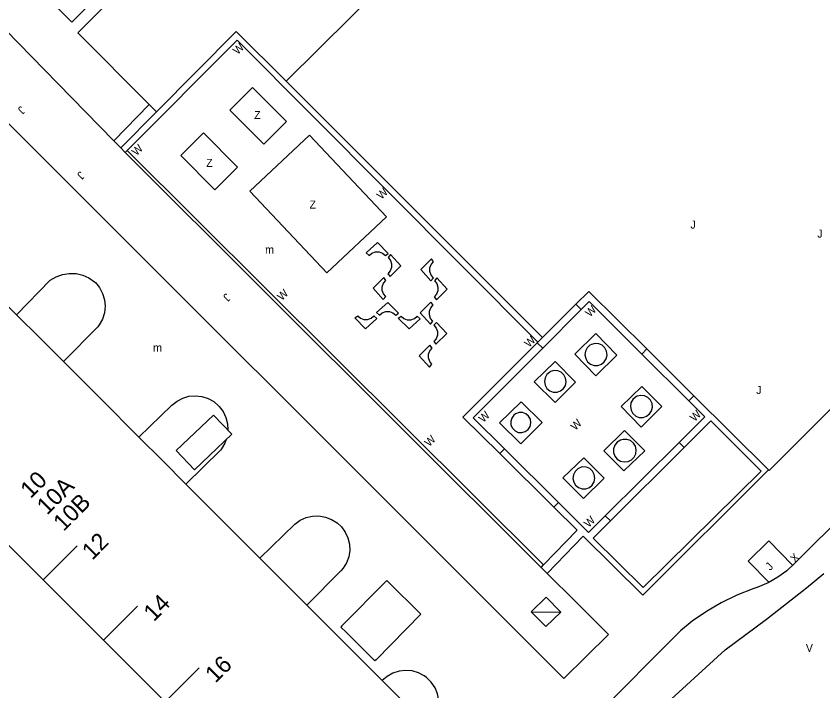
# Model space of a CAD drawing. Extents: x 134999 to 136502, y 457398 to 459002.
# Drawn here: x 136132.9 to 136183.2, y 458611.4 to 458653.5 of the extents above; entities that cross this region are included whole.
import ezdxf

# ---------------------------------------------------------------- set-up
doc = ezdxf.new("R2010")
doc.units = 0
for name, color, linetype in [('RI_DGTB_15', 7, 'Continuous'), ('RI_DGTB_18', 7, 'Continuous'), ('RI_DGTB_3', 7, 'Continuous'), ('RI_DGTB_30', 7, 'Continuous'), ('RI_DGTB_31', 7, 'Continuous'), ('RI_DGTB_32', 7, 'Continuous'), ('RI_DGTB_36', 7, 'Continuous'), ('RI_DGTB_43', 7, 'Continuous'), ('RI_DGTB_53', 7, 'Continuous'), ('RI_DGTB_54', 7, 'Continuous'), ('RI_DGTB_55', 7, 'Continuous'), ('RI_DGTB_6', 7, 'Continuous')]:
    doc.layers.add(name, color=color, linetype=linetype)

msp = doc.modelspace()

# ---------------------------------------------------------------- linework, layer by layer
at = {"layer": 'RI_DGTB_15'}
for p, q in [((136134.542, 458618.365), (136136.661, 458620.49)), ((136138.317, 458614.603), (136140.436, 458616.728)), ((136142.164, 458610.766), (136144.283, 458612.891))]:
    msp.add_line(p, q, dxfattribs=at)
at = {"layer": 'RI_DGTB_18'}
msp.add_lwpolyline([(136149.708, 458649.485), (136172.145, 458671.709), (136192.255, 458651.715), (136197.32, 458656.78)], dxfattribs=at)
at = {"layer": 'RI_DGTB_3'}
for p, q in [((136130.52, 458637.276), (136132.885, 458634.912)), ((136132.885, 458634.912), (136134.346, 458633.452)), ((136135.806, 458631.991), (136134.346, 458633.452)), ((136135.806, 458631.991), (136138.16, 458629.638)), ((136140.513, 458627.284), (136138.16, 458629.638)), ((136140.513, 458627.284), (136141.986, 458625.812)), ((136141.986, 458625.812), (136143.459, 458624.339)), ((136143.459, 458624.339), (136145.745, 458622.053)), ((136130.708, 458622.186), (136134.542, 458618.365)), ((136145.745, 458622.053), (136148.069, 458619.728)), ((136148.069, 458619.728), (136149.54, 458618.256)), ((136134.542, 458618.365), (136138.315, 458614.601)), ((136149.54, 458618.256), (136151.012, 458616.785)), ((136151.012, 458616.785), (136153.364, 458614.434)), ((136138.315, 458614.601), (136142.106, 458610.822)), ((136153.364, 458614.434), (136155.715, 458612.083)), ((136155.715, 458612.083), (136157.182, 458610.616))]:
    msp.add_line(p, q, dxfattribs=at)
at = {"layer": 'RI_DGTB_30'}
for points in [[(136165.926, 458615.451), (136166.852, 458616.363), (136165.94, 458617.289), (136165.014, 458616.377), (136165.926, 458615.451)], [(136165.014, 458616.377), (136166.852, 458616.363)]]:
    msp.add_lwpolyline(points, dxfattribs=at)
at = {"layer": 'RI_DGTB_32'}
for p, q in [((136167.807, 458635.57), (136165.727, 458633.498)), ((136165.729, 458632.833), (136168.137, 458635.241)), ((136165.389, 458633.17), (136165.421, 458633.202)), ((136172.23, 458632.778), (136175.175, 458629.854)), ((136174.86, 458629.535), (136171.918, 458632.464)), ((136174.252, 458626.941), (136169.632, 458622.368)), ((136163.045, 458626.248), (136166.423, 458622.908)), ((136163.342, 458626.543), (136166.708, 458623.191)), ((136174.561, 458626.633), (136169.955, 458622.047))]:
    msp.add_line(p, q, dxfattribs=at)
for points in [[(136154.714, 458638.771), (136154.898, 458638.618), (136155.071, 458638.759), (136155.287, 458638.836), (136155.516, 458638.834), (136155.731, 458638.754), (136155.906, 458638.606), (136156.084, 458638.745), (136155.416, 458639.414), (136154.714, 458638.771)], [(136156.069, 458637.475), (136156.208, 458637.297), (136156.877, 458637.965), (136156.234, 458638.667), (136156.081, 458638.483), (136156.225, 458638.305), (136156.3, 458638.088), (136156.296, 458637.859), (136156.214, 458637.645), (136156.069, 458637.475)], [(136158.112, 458637.736), (136158.755, 458637.034), (136158.908, 458637.218), (136158.767, 458637.391), (136158.69, 458637.607), (136158.692, 458637.836), (136158.772, 458638.051), (136158.92, 458638.226), (136158.781, 458638.404), (136158.112, 458637.736)], [(136155.137, 458636.565), (136155.78, 458635.863), (136155.933, 458636.047), (136155.792, 458636.22), (136155.715, 458636.436), (136155.717, 458636.665), (136155.797, 458636.88), (136155.945, 458637.055), (136155.806, 458637.233), (136155.137, 458636.565)], [(136158.96, 458636.027), (136159.099, 458635.849), (136159.768, 458636.517), (136159.125, 458637.219), (136158.972, 458637.035), (136159.116, 458636.857), (136159.191, 458636.64), (136159.187, 458636.411), (136159.105, 458636.197), (136158.96, 458636.027)], [(136155.361, 458635.045), (136155.545, 458634.892), (136155.718, 458635.033), (136155.934, 458635.11), (136156.163, 458635.108), (136156.378, 458635.028), (136156.553, 458634.88), (136156.731, 458635.019), (136156.063, 458635.688), (136155.361, 458635.045)], [(136158.079, 458635.035), (136158.722, 458634.333), (136158.875, 458634.517), (136158.734, 458634.69), (136158.657, 458634.906), (136158.659, 458635.135), (136158.739, 458635.35), (136158.887, 458635.525), (136158.748, 458635.703), (136158.079, 458635.035)], [(136154.005, 458634.713), (136154.183, 458634.852), (136154.353, 458634.707), (136154.567, 458634.625), (136154.796, 458634.621), (136155.013, 458634.696), (136155.191, 458634.84), (136155.375, 458634.687), (136154.673, 458634.044), (136154.005, 458634.713)], [(136156.717, 458634.695), (136156.895, 458634.834), (136157.065, 458634.689), (136157.279, 458634.607), (136157.508, 458634.603), (136157.725, 458634.678), (136157.903, 458634.822), (136158.087, 458634.669), (136157.385, 458634.026), (136156.717, 458634.695)], [(136158.927, 458633.249), (136159.066, 458633.071), (136159.735, 458633.739), (136159.092, 458634.441), (136158.939, 458634.257), (136159.083, 458634.079), (136159.158, 458633.862), (136159.154, 458633.633), (136159.072, 458633.419), (136158.927, 458633.249)], [(136167.745, 458632.448), (136169.039, 458633.735), (136170.364, 458632.396), (136169.057, 458631.109), (136167.745, 458632.448)], [(136158.02, 458632.346), (136158.663, 458631.644), (136158.816, 458631.828), (136158.675, 458632.001), (136158.598, 458632.217), (136158.6, 458632.446), (136158.68, 458632.661), (136158.828, 458632.836), (136158.689, 458633.014), (136158.02, 458632.346)], [(136168.367, 458632.415), (136168.413, 458632.185), (136168.534, 458631.984), (136168.714, 458631.835), (136168.935, 458631.755), (136169.169, 458631.752), (136169.391, 458631.829), (136169.574, 458631.975), (136169.698, 458632.173), (136169.749, 458632.402), (136169.72, 458632.635), (136169.615, 458632.844), (136169.446, 458633.007), (136169.233, 458633.104), (136169, 458633.124), (136168.773, 458633.065), (136168.68, 458633.014), (136168.508, 458632.854), (136168.4, 458632.647), (136168.367, 458632.415)], [(136165.199, 458630.729), (136166.499, 458631.998), (136167.787, 458630.716), (136166.499, 458629.442), (136165.199, 458630.729)], [(136165.84, 458630.749), (136165.882, 458630.521), (136165.998, 458630.32), (136166.175, 458630.17), (136166.392, 458630.088), (136166.624, 458630.085), (136166.843, 458630.16), (136167.025, 458630.304), (136167.147, 458630.502), (136167.195, 458630.728), (136167.164, 458630.958), (136167.057, 458631.164), (136166.887, 458631.322), (136166.674, 458631.413), (136166.443, 458631.427), (136166.22, 458631.363), (136166.166, 458631.333), (136165.991, 458631.18), (136165.878, 458630.978), (136165.84, 458630.749)], [(136170.627, 458629.179), (136171.914, 458630.429), (136173.164, 458629.192), (136171.87, 458627.898), (136170.627, 458629.179)], [(136171.202, 458629.182), (136171.246, 458628.951), (136171.363, 458628.748), (136171.542, 458628.596), (136171.761, 458628.512), (136171.995, 458628.507), (136172.218, 458628.579), (136172.404, 458628.722), (136172.532, 458628.919), (136172.586, 458629.147), (136172.562, 458629.381), (136172.46, 458629.592), (136172.294, 458629.758), (136172.083, 458629.859), (136171.849, 458629.883), (136171.621, 458629.828), (136171.524, 458629.777), (136171.35, 458629.62), (136171.239, 458629.413), (136171.202, 458629.182)], [(136163.041, 458628.172), (136164.393, 458629.484), (136165.693, 458628.19), (136164.36, 458626.865), (136163.041, 458628.172)], [(136163.732, 458628.253), (136163.749, 458628.03), (136163.844, 458627.827), (136164.003, 458627.669), (136164.207, 458627.577), (136164.43, 458627.561), (136164.645, 458627.625), (136164.824, 458627.76), (136164.945, 458627.948), (136164.993, 458628.167), (136164.961, 458628.389), (136164.854, 458628.586), (136164.685, 458628.733), (136164.476, 458628.812), (136164.252, 458628.813), (136164.041, 458628.736), (136163.926, 458628.649), (136163.793, 458628.469), (136163.732, 458628.253)], [(136169.553, 458626.42), (136170.802, 458625.17), (136172.116, 458626.432), (136170.847, 458627.7), (136169.553, 458626.42)], [(136170.159, 458626.554), (136170.16, 458626.317), (136170.239, 458626.093), (136170.387, 458625.907), (136170.589, 458625.781), (136170.82, 458625.728), (136171.057, 458625.755), (136171.271, 458625.858), (136171.439, 458626.026), (136171.543, 458626.24), (136171.57, 458626.476), (136171.518, 458626.707), (136171.392, 458626.909), (136171.207, 458627.058), (136170.983, 458627.138), (136170.746, 458627.14), (136170.584, 458627.093), (136170.384, 458626.965), (136170.236, 458626.779), (136170.159, 458626.554)], [(136166.982, 458624.733), (136168.288, 458625.982), (136169.576, 458624.726), (136168.269, 458623.452), (136166.982, 458624.733)], [(136167.615, 458624.703), (136167.664, 458624.475), (136167.788, 458624.277), (136167.97, 458624.131), (136168.191, 458624.055), (136168.424, 458624.057), (136168.644, 458624.138), (136168.823, 458624.287), (136168.943, 458624.488), (136168.988, 458624.717), (136168.953, 458624.948), (136168.844, 458625.154), (136168.671, 458625.312), (136168.456, 458625.402), (136168.223, 458625.415), (136168.133, 458625.399), (136167.92, 458625.304), (136167.75, 458625.143), (136167.645, 458624.935), (136167.615, 458624.703)]]:
    msp.add_lwpolyline(points, dxfattribs=at)
at = {"layer": 'RI_DGTB_53'}
for p, q in [((136135.449, 458649.342), (136138.947, 458645.776)), ((136165.727, 458633.498), (136149.708, 458649.485)), ((136138.947, 458645.776), (136141.166, 458648.028)), ((136141.166, 458648.028), (136141.613, 458647.583)), ((136139.388, 458645.323), (136141.613, 458647.583)), ((136139.388, 458645.323), (136138.947, 458645.776)), ((136139.669, 458645.043), (136139.388, 458645.323)), ((136165.628, 458619.152), (136139.669, 458645.043)), ((136139.781, 458645.156), (136165.786, 458619.316)), ((136167.807, 458635.57), (136168.137, 458635.241)), ((136165.727, 458633.498), (136165.421, 458633.202)), ((136165.389, 458633.17), (136165.729, 458632.833)), ((136172.23, 458632.778), (136171.918, 458632.464)), ((136175.175, 458629.854), (136174.86, 458629.535)), ((136175.175, 458629.854), (136179.829, 458625.238)), ((136174.252, 458626.941), (136174.561, 458626.633)), ((136163.342, 458626.543), (136163.045, 458626.248)), ((136166.708, 458623.191), (136166.423, 458622.908)), ((136169.632, 458622.368), (136169.955, 458622.047)), ((136165.628, 458619.152), (136165.786, 458619.316)), ((136166.008, 458618.773), (136165.628, 458619.152)), ((136166.008, 458618.773), (136167.769, 458617.021)), ((136171.022, 458608.457), (136177.132, 458614.014))]:
    msp.add_line(p, q, dxfattribs=at)
for points in [[(136164.779, 458689.442), (136164.703, 458689.35), (136164.57, 458689.101), (136164.512, 458688.824), (136164.533, 458688.541), (136164.632, 458688.276), (136164.801, 458688.049), (136168.011, 458684.841), (136152.943, 458669.709), (136136.325, 458653.161), (136132.421, 458657.062)], [(136141.166, 458648.028), (136136.714, 458652.504), (136155.36, 458671.06), (136169.128, 458684.94), (136197.32, 458656.78)], [(136141.613, 458647.583), (136146.6, 458652.586), (136149.708, 458649.485)], [(136165.421, 458633.202), (136146.651, 458652.044), (136139.781, 458645.156)], [(136172.23, 458632.778), (136168.609, 458636.369), (136167.807, 458635.57)], [(136171.918, 458632.464), (136168.631, 458635.735), (136168.137, 458635.241)], [(136165.389, 458633.17), (136160.734, 458628.533), (136163.045, 458626.248)], [(136165.729, 458632.833), (136161.387, 458628.491), (136163.342, 458626.543)], [(136174.252, 458626.941), (136175.856, 458628.544), (136174.86, 458629.535)], [(136174.561, 458626.633), (136176.229, 458628.294), (136179.366, 458625.151), (136172.002, 458617.896), (136168.884, 458620.981), (136169.955, 458622.047)], [(136179.829, 458625.238), (136171.98, 458617.414), (136168.252, 458621.1), (136166.008, 458618.773)], [(136166.708, 458623.191), (136168.582, 458621.325), (136169.632, 458622.368)], [(136165.786, 458619.316), (136167.872, 458621.476), (136166.423, 458622.908)], [(136179.86, 458618.214), (136178.554, 458619.544), (136179.838, 458620.805), (136181.333, 458619.283)], [(136177.132, 458614.014), (136179.695, 458615.917), (136182.209, 458617.883), (136183.292, 458618.762)]]:
    msp.add_lwpolyline(points, dxfattribs=at)
at = {"layer": 'RI_DGTB_54'}
for points in [[(136167.769, 458617.021), (136169.843, 458614.957), (136167.056, 458612.213), (136128.512, 458650.7), (136131.35, 458653.521), (136135.449, 458649.342)], [(136204.33, 458649.67), (136179.862, 458625.205), (136179.829, 458625.238)], [(136147.455, 458642.618), (136151.163, 458646.119), (136155.97, 458641.028), (136152.262, 458637.527), (136147.455, 458642.618)], [(136132.885, 458634.912), (136134.988, 458637.075), (136135.354, 458637.289), (136135.754, 458637.432), (136136.174, 458637.496), (136136.598, 458637.481), (136137.012, 458637.387), (136137.401, 458637.217), (136137.752, 458636.977), (136137.81, 458636.927), (136138.066, 458636.606), (136138.256, 458636.242), (136138.371, 458635.849), (136138.408, 458635.44), (136138.365, 458635.032), (136138.244, 458634.64), (136138.049, 458634.278), (136137.96, 458634.155), (136135.806, 458631.991)], [(136140.513, 458627.284), (136142.585, 458629.279), (136142.9, 458629.532), (136143.26, 458629.718), (136143.648, 458629.83), (136144.051, 458629.864), (136144.453, 458629.817), (136144.838, 458629.693), (136145.191, 458629.496), (136145.498, 458629.233), (136145.534, 458629.194), (136145.779, 458628.867), (136145.956, 458628.499), (136146.057, 458628.103), (136146.08, 458627.702)], [(136145.966, 458627.127), (136145.889, 458626.905), (136145.682, 458626.553), (136145.621, 458626.473), (136143.459, 458624.339)], [(136184.751, 458622.684), (136181.472, 458619.412), (136180.963, 458618.941), (136180.403, 458618.531), (136179.799, 458618.188), (136179.16, 458617.918), (136178.919, 458617.837), (136177.844, 458617.412), (136176.877, 458616.939), (136175.947, 458616.396), (136175.061, 458615.785), (136174.325, 458615.198), (136168.983, 458609.817), (136163.219, 458603.929), (136159.344, 458600)], [(136148.069, 458619.728), (136150.246, 458621.857), (136150.58, 458622.092), (136150.954, 458622.258), (136151.353, 458622.348), (136151.762, 458622.359), (136152.165, 458622.29), (136152.546, 458622.144), (136152.893, 458621.927), (136153.163, 458621.677), (136153.402, 458621.356), (136153.573, 458620.994), (136153.669, 458620.605), (136153.686, 458620.205), (136153.623, 458619.809), (136153.483, 458619.434), (136153.271, 458619.094), (136153.136, 458618.937), (136151.012, 458616.785)], [(136161.856, 458607.514), (136159.219, 458610.152), (136159.26, 458610.43), (136159.254, 458610.849), (136159.168, 458611.258), (136159.007, 458611.644), (136158.775, 458611.991), (136158.481, 458612.289), (136158.335, 458612.391), (136157.972, 458612.577), (136157.58, 458612.687), (136157.173, 458612.719), (136156.769, 458612.672), (136156.381, 458612.546), (136156.025, 458612.347), (136155.715, 458612.083)]]:
    msp.add_lwpolyline(points, dxfattribs=at)
for points in [[(136148.32, 458645.556), (136149.734, 458646.971), (136147.604, 458649.099), (136146.19, 458647.684)], [(136145.268, 458642.717), (136146.682, 458644.132), (136144.552, 458646.26), (136143.138, 458644.845)]]:
    msp.add_lwpolyline(points, close=True, dxfattribs=at)
at = {"layer": 'RI_DGTB_55'}
msp.add_line((136139.781, 458645.156), (136139.669, 458645.043), dxfattribs=at)
at = {"layer": 'RI_DGTB_6'}
msp.add_line((136142.854, 458626.436), (136143.987, 458625.245), dxfattribs=at)
for points in [[(136145.18, 458628.648), (136142.854, 458626.436)], [(136145.18, 458628.648), (136146.313, 458627.457), (136143.987, 458625.245)], [(136155.99, 458618.331), (136153.188, 458615.501), (136153.118, 458615.43), (136153.481, 458615.079)], [(136158.13, 458616.221), (136156.062, 458618.261), (136155.99, 458618.331)], [(136158.13, 458616.221), (136155.328, 458613.391), (136155.258, 458613.32), (136153.481, 458615.079)]]:
    msp.add_lwpolyline(points, dxfattribs=at)

# ---------------------------------------------------------------- texts
at = {"layer": 'RI_DGTB_30'}
for s, rotation, p in [('W', 44.9049, (136146.686, 458651.11)), ('W', 44.9049, (136140.371, 458644.798)), ('W', 44.9049, (136155.661, 458642.077)), ('W', 44.9049, (136149.449, 458635.759)), ('W', 44.9049, (136168.679, 458634.738)), ('W', 44.9049, (136164.877, 458632.841)), ('W', 44.9049, (136162.027, 458628.15)), ('W', 44.9049, (136175.219, 458628.209)), ('W', 44.9049, (136167.766, 458627.658)), ('W', 44.9049, (136158.65, 458626.645)), ('W', 44.9049, (136168.607, 458621.597)), ('X', 44.5004, (136181.475, 458619.417))]:
    msp.add_text(s, height=0.5, rotation=rotation, dxfattribs=at).set_placement(p)
msp.add_text('V', height=0.5, dxfattribs=at).set_placement((136182.158, 458613.879))
at = {"layer": 'RI_DGTB_31'}
for rotation, p in [(225.5464, (136133.143, 458647.973)), (225.5464, (136136.845, 458643.901)), (359.9996, (136174.95, 458640.29)), (359.9996, (136182.87, 458639.73)), (225.5464, (136145.959, 458636.288)), (359.9996, (136179.06, 458629.97)), (45, (136179.933, 458618.922))]:
    msp.add_text('J', height=0.5, rotation=rotation, dxfattribs=at).set_placement(p)
at = {"layer": 'RI_DGTB_32'}
for p in [(136147.714, 458647.128), (136144.721, 458644.142), (136151.172, 458641.542)]:
    msp.add_text('Z', height=0.5, dxfattribs=at).set_placement(p)
at = {"layer": 'RI_DGTB_36'}
for s, p in [('10', (136133.758, 458623.396)), ('10A', (136134.785, 458622.372)), ('10B', (136135.812, 458621.348)), ('12', (136137.604, 458619.558)), ('14', (136141.452, 458615.722)), ('16', (136145.298, 458611.885))]:
    msp.add_text(s, height=1.054, rotation=45.0852, dxfattribs=at).set_placement(p)
at = {"layer": 'RI_DGTB_43'}
for p in [(136148.399, 458638.728), (136141.406, 458632.614)]:
    msp.add_text('m', height=0.5, dxfattribs=at).set_placement(p)

doc.saveas('drawing.dxf')
